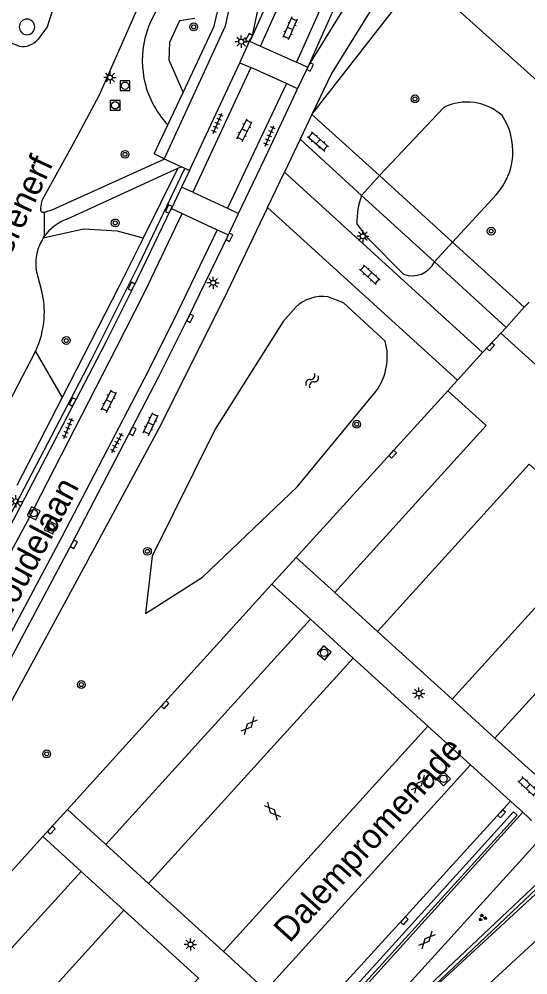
# Model space of a CAD drawing. Extents: x 124000 to 128010, y 398999 to 403000.
# Drawn here: x 127002.2 to 127054.1, y 399383.3 to 399480.8 of the extents above; entities that cross this region are included whole.
import ezdxf

# ---------------------------------------------------------------- set-up
doc = ezdxf.new("R2010")
doc.units = 0
for name, color, linetype in [('gg-afsc-hekwerk', 7, 'Continuous'), ('gg-afsc-muur', 7, 'Continuous'), ('gg-anno-openbare ruimte label', 7, 'Continuous'), ('gg-bbg-onder overbouw', 7, 'Continuous'), ('gg-bbg-pand overbouw', 7, 'Continuous'), ('gg-knt-verharding', 7, 'Continuous'), ('gg-knt-verharding nz', 7, 'Continuous'), ('gg-kntw-greppel-droge sloot', 7, 'Continuous'), ('gg-kwrk-kunstwerk niveau 01', 7, 'Continuous'), ('gt-grn-groengrens', 7, 'Continuous'), ('gt-grn-vlakafsluiter', 7, 'Continuous'), ('gt-grn-weggrens', 7, 'Continuous'), ('gt-symb-boom', 7, 'Continuous'), ('gt-symb-gesloten verharding', 7, 'Continuous'), ('gt-symb-groenvak', 7, 'Continuous'), ('gt-symb-klinker verharding', 7, 'Continuous'), ('gt-symb-kolk', 7, 'Continuous'), ('gt-symb-lichtmast', 7, 'Continuous'), ('gt-symb-rioolschacht', 7, 'Continuous'), ('gt-symb-tegel verharding', 7, 'Continuous'), ('gt-symb-watersymbool', 7, 'Continuous')]:
    doc.layers.add(name, color=color, linetype=linetype)

# ---------------------------------------------------------------- blocks, each defined once
blk = doc.blocks.new('gt0-KL1')
at = {"layer": 'gt-symb-klinker verharding'}
for p, q in [((-1.15, 0.3), (1.15, 0.3)), ((-1, -0.3), (-1, 0.3)), ((-0.5, 0.3), (-0.5, 0.45)), ((0, -0.3), (0, 0.3)), ((0.5, 0.3), (0.5, 0.45)), ((1, -0.3), (1, 0.3)), ((-1.15, -0.3), (1.15, -0.3)), ((-0.5, -0.45), (-0.5, -0.3)), ((0.5, -0.45), (0.5, -0.3))]:
    blk.add_line(p, q, dxfattribs=at)
blk = doc.blocks.new('gt0-KOLK')
at = {"layer": 'gt-symb-kolk'}
blk.add_lwpolyline([(0, 0), (0.375, 0), (0.375, 0.4), (-0.375, 0.4), (-0.375, 0), (0, 0)], dxfattribs=at)
blk = doc.blocks.new('gt0-LMAST')
at = {"layer": 'gt-symb-lichtmast'}
for p, q in [((-0.182, 0.173), (-0.447, 0.438)), ((-0.005, 0.246), (-0.005, 0.621)), ((0.172, 0.173), (0.437, 0.438)), ((-0.255, -0.004), (-0.63, -0.004)), ((-0.182, -0.181), (-0.447, -0.446)), ((-0.005, -0.254), (-0.005, -0.629)), ((0.437, -0.446), (0.172, -0.181)), ((0.245, -0.004), (0.62, -0.004))]:
    blk.add_line(p, q, dxfattribs=at)
blk.add_circle((-0.005, -0.004), 0.25, dxfattribs=at)
blk = doc.blocks.new('gt0-BOOM')
at = {"layer": 'gt-symb-boom'}
for radius in [0.4, 0.2]:
    blk.add_circle((0, 0), radius, dxfattribs=at)
blk = doc.blocks.new('gt0-TEG1')
at = {"layer": 'gt-symb-tegel verharding'}
for p, q in [((-1.125, 0), (1.125, 0)), ((-0.9, -0.25), (-0.9, 0.25)), ((-0.45, -0.25), (-0.45, 0.25)), ((0, -0.25), (0, 0.25)), ((0.45, -0.25), (0.45, 0.25)), ((0.9, -0.25), (0.9, 0.25))]:
    blk.add_line(p, q, dxfattribs=at)
blk = doc.blocks.new('gt0-RS')
at = {"layer": 'gt-symb-rioolschacht'}
blk.add_lwpolyline([(-0.5, -0.5), (0.5, -0.5), (0.5, 0.5), (-0.5, 0.5)], close=True, dxfattribs=at)
blk.add_circle((0, 0), 0.375, dxfattribs=at)
blk = doc.blocks.new('gt0-WA')
at = {"layer": 'gt-symb-watersymbool'}
for centre, start, end in [((-0.323, 0.022), 28.07249, 151.92751), ((0.427, 0.422), 208.07248, 331.92751), ((-0.323, -0.428), 28.07249, 151.92751), ((0.427, -0.028), 208.07248, 331.92751)]:
    blk.add_arc(centre, 0.425, start, end, dxfattribs=at)
blk = doc.blocks.new('gt0-GESVH1')
at = {"layer": 'gt-symb-gesloten verharding'}
for p, q in [((-0.992, -0.261), (0.008, 0.239)), ((0.008, -0.261), (-0.992, 0.239)), ((0.008, 0.239), (1.008, -0.261)), ((1.008, 0.239), (0.008, -0.261))]:
    blk.add_line(p, q, dxfattribs=at)
blk = doc.blocks.new('gt0-GRVAK')
at = {"layer": 'gt-symb-groenvak'}
for p, q in [((-0.11, 0.189), (-0.228, 0.24)), ((-0.182, 0.153), (0.088, 0.153)), ((-0.091, 0.211), (-0.156, 0.322)), ((-0.047, 0.214), (-0.047, 0.393)), ((-0.004, 0.211), (0.061, 0.322)), ((0.015, 0.189), (0.133, 0.24)), ((0.262, -0.052), (0.197, 0.059)), ((0.305, -0.049), (0.305, 0.13)), ((0.349, -0.052), (0.414, 0.059)), ((-0.245, -0.228), (-0.363, -0.177)), ((-0.318, -0.264), (-0.047, -0.264)), ((-0.226, -0.206), (-0.291, -0.095)), ((-0.183, -0.203), (-0.183, -0.024)), ((-0.139, -0.206), (-0.074, -0.095)), ((-0.12, -0.228), (-0.002, -0.177)), ((0.243, -0.074), (0.125, -0.023)), ((0.17, -0.11), (0.441, -0.11)), ((0.368, -0.074), (0.486, -0.023))]:
    blk.add_line(p, q, dxfattribs=at)

msp = doc.modelspace()

# ---------------------------------------------------------------- linework, layer by layer
at = {"layer": 'gg-afsc-hekwerk'}
for p, q in [((127032.045, 399471.05), (127043.073, 399485.226)), ((127043.073, 399485.226), (127065.856, 399464.783)), ((127030.864, 399468.531), (127029.265, 399465.188))]:
    msp.add_line(p, q, dxfattribs=at)
msp.add_lwpolyline([(127027.538, 399461.577), (127023.423, 399452.974), (127016.654, 399439.407), (127008.966, 399425.156), (127001.524, 399411.42), (126997.524, 399403.829), (126993.524, 399396.238), (126990.569, 399389.904), (126992.462, 399383.957)], dxfattribs=at)
at = {"layer": 'gg-afsc-muur'}
for p, q in [((127045.92, 399442.88), (127046.903, 399443.96)), ((127030.457, 399425.857), (127045.92, 399442.88)), ((127027.988, 399423.136), (127030.457, 399425.857)), ((127007.121, 399400.146), (127027.988, 399423.136)), ((127004.612, 399397.38), (127007.121, 399400.146)), ((126993.118, 399384.682), (127004.612, 399397.38)), ((127035.911, 399374.004), (127058.401, 399395.336)), ((127058.154, 399395.565), (127039.788, 399378.218))]:
    msp.add_line(p, q, dxfattribs=at)
for points in [[(127049.475, 399446.787), (127050.127, 399447.504), (127051.325, 399448.761)], [(127039.788, 399378.218), (127038.948, 399379.065), (127055.839, 399397.714)]]:
    msp.add_lwpolyline(points, dxfattribs=at)
at = {"layer": 'gg-bbg-onder overbouw'}
msp.add_lwpolyline([(127016.034, 399355.157), (127018.171, 399352.832), (127080.835, 399410.712), (127089.848, 399402.52)], dxfattribs=at)
at = {"layer": 'gg-bbg-pand overbouw'}
msp.add_lwpolyline([(127035.911, 399374.004), (127079.553, 399414.299), (127091.165, 399403.743), (127089.848, 399402.52)], dxfattribs=at)
at = {"layer": 'gg-knt-verharding'}
for p, q in [((127047.975, 399528.463), (127025.917, 399478.97)), ((127051.471, 399523.446), (127030.504, 399476.411)), ((127026.825, 399478.042), (127046.783, 399522.723)), ((127028.425, 399490.739), (127025.917, 399478.97)), ((127002.198, 399478.031), (126999.039, 399479.203)), ((127025.917, 399478.97), (127025.689, 399478.554)), ((127024.695, 399476.347), (127025.689, 399478.554)), ((127025.689, 399478.554), (127026.825, 399478.042)), ((127026.825, 399478.042), (127030.504, 399476.411)), ((127019.564, 399465.338), (127024.695, 399476.347)), ((127025.834, 399475.856), (127019.914, 399463.145)), ((127024.695, 399476.347), (127025.834, 399475.856)), ((127031.633, 399475.866), (127030.504, 399476.411)), ((127030.579, 399473.695), (127031.633, 399475.866)), ((127031.801, 399476.231), (127031.633, 399475.866)), ((127029.463, 399474.212), (127023.449, 399461.493)), ((127030.579, 399473.695), (127029.463, 399474.212)), ((127032.045, 399471.05), (127038.96, 399464.828)), ((127037.114, 399462.809), (127030.864, 399468.531)), ((127017.01, 399466.518), (127016.981, 399466.531)), ((127018.728, 399465.724), (127017.01, 399466.518)), ((127007.072, 399460.384), (127018.397, 399465.572)), ((127018.397, 399465.572), (127018.728, 399465.724)), ((127019.093, 399465.555), (127018.728, 399465.724)), ((127019.564, 399465.338), (127018.767, 399463.651)), ((127019.564, 399465.338), (127019.093, 399465.555)), ((127029.265, 399465.188), (127049.475, 399446.787)), ((127018.767, 399463.651), (127017.744, 399461.485)), ((127019.914, 399463.145), (127018.767, 399463.651)), ((127017.744, 399461.485), (127018.832, 399460.976)), ((127023.449, 399461.493), (127024.579, 399460.961)), ((127027.538, 399461.577), (127046.903, 399443.96)), ((127018.832, 399460.976), (127022.405, 399459.286)), ((127023.538, 399458.776), (127024.579, 399460.961)), ((127022.405, 399459.286), (127023.538, 399458.776)), ((127004.645, 399458.43), (127004.766, 399458.611)), ((127046.404, 399458.053), (127053.706, 399451.389)), ((127004.513, 399453.041), (127003.927, 399455.257)), ((127044.564, 399456.028), (127051.859, 399449.336)), ((127053.706, 399451.389), (127054.222, 399451.916)), ((127051.859, 399449.336), (127051.325, 399448.761)), ((127071.507, 399430.375), (127051.325, 399448.761)), ((127000.726, 399440.855), (127003.864, 399446.898)), ((127030.457, 399425.857), (127034.384, 399422.287)), ((127027.988, 399423.136), (127031.909, 399419.569)), ((127034.384, 399422.287), (127038.746, 399418.321)), ((127031.909, 399419.569), (127036.265, 399415.606)), ((127038.746, 399418.321), (127046.365, 399411.395)), ((127036.265, 399415.606), (127043.889, 399408.67)), ((127046.365, 399411.395), (127050.727, 399407.429)), ((127043.889, 399408.67), (127048.238, 399404.714)), ((127050.727, 399407.429), (127054.784, 399403.741)), ((127048.238, 399404.714), (127052.309, 399401.011)), ((127011.031, 399396.59), (127007.121, 399400.146)), ((127032.739, 399376.865), (127053.571, 399399.869)), ((127008.519, 399393.835), (127004.612, 399397.38)), ((127015.401, 399392.616), (127011.031, 399396.59)), ((127012.876, 399389.88), (127008.519, 399393.835)), ((127023.029, 399385.679), (127015.401, 399392.616)), ((127020.51, 399382.951), (127012.876, 399389.88)), ((127027.368, 399381.734), (127023.029, 399385.679))]:
    msp.add_line(p, q, dxfattribs=at)
for points in [[(127031.801, 399476.231), (127047.112, 399510.667), (127052.183, 399521.976), (127053.953, 399525.983)], [(127041.847, 399492.733), (127041.465, 399491.877), (127031.801, 399476.231)], [(127025.769, 399491.924), (127023.217, 399480.063), (127016.981, 399466.531)], [(127044.216, 399491.676), (127034.057, 399475.26), (127032.045, 399471.05)], [(127006.058, 399483.13), (127005.046, 399479.999), (127004.125, 399478.747)], [(127004.413, 399461.511), (127004.553, 399462.307), (127007.744, 399468.117), (127010.408, 399473.061), (127014.185, 399481.628)], [(127024.579, 399460.961), (127027.59, 399467.279), (127030.219, 399472.876), (127030.579, 399473.695)], [(127017.01, 399466.518), (127005.593, 399461.338), (127004.753, 399461.059)], [(127017.744, 399461.485), (127017.64, 399461.34), (127013.84, 399453.425), (127011.002, 399447.758), (127001.905, 399430.262), (126995.902, 399418.98), (126989.632, 399407.363), (126983.686, 399395.829), (126983.475, 399395.395)], [(127004.753, 399461.059), (127004.613, 399461.063), (127004.489, 399461.127)], [(126984.592, 399394.855), (126990.719, 399406.746), (127003.047, 399429.569), (127012.105, 399447.214), (127015.009, 399452.979), (127018.832, 399460.976)], [(127022.405, 399459.286), (127018.367, 399450.901), (127015.355, 399444.886), (127006.504, 399427.895), (127000.465, 399416.522), (126994.282, 399405.067), (126988.039, 399393.166)], [(126989.261, 399392.564), (126992.661, 399399.315), (126995.356, 399404.469), (127001.585, 399416.016), (127007.612, 399427.315), (127016.455, 399444.316), (127019.463, 399450.369), (127023.538, 399458.776)], [(127052.309, 399401.011), (127041.345, 399388.931), (127032.009, 399378.708)], [(127053.571, 399399.869), (127054.181, 399399.311), (127054.471, 399398.983)]]:
    msp.add_lwpolyline(points, dxfattribs=at)
for centre, radius, start, end in [((127002.553, 399480.025), 2.026, 290.63461, 320.89427), ((127002.554, 399480.028), 2.029, 259.89611, 290.57973), ((127004.693, 399461.367), 0.315, 152.74773, 229.64249), ((127008.763, 399455.798), 4.887, 110.24305, 144.86771), ((127008.678, 399455.851), 4.787, 147.40318, 167.19638), ((127008.722, 399455.846), 4.831, 167.25282, 187.00511), ((126995.545, 399450.873), 9.226, 356.01007, 13.59146), ((126995.564, 399450.886), 9.208, 334.33709, 355.92208)]:
    msp.add_arc(centre, radius, start, end, dxfattribs=at)
at = {"layer": 'gg-knt-verharding nz'}
for p, q in [((127027.538, 399461.577), (127029.265, 399465.188)), ((127046.903, 399443.96), (127049.475, 399446.787)), ((127049.835, 399439.319), (127045.92, 399442.88)), ((127034.384, 399422.287), (127049.835, 399439.319)), ((127050.727, 399407.429), (127071.507, 399430.375)), ((127011.031, 399396.59), (127031.909, 399419.569)), ((127015.401, 399392.616), (127036.265, 399415.606)), ((127023.029, 399385.679), (127043.889, 399408.67)), ((127027.368, 399381.734), (127048.238, 399404.714))]:
    msp.add_line(p, q, dxfattribs=at)
for points in [[(127046.365, 399411.395), (127061.857, 399428.476), (127054.21, 399435.4), (127038.746, 399418.321)], [(127032.847, 399377.356), (127032.486, 399377.685), (127052.63, 399399.902), (127052.998, 399399.567), (127032.847, 399377.356)], [(126992.462, 399383.957), (126996.341, 399380.445), (127008.519, 399393.835)], [(127012.876, 399389.88), (127002.395, 399378.326), (127010.006, 399371.4), (127020.51, 399382.951)]]:
    msp.add_lwpolyline(points, dxfattribs=at)
at = {"layer": 'gg-kntw-greppel-droge sloot'}
for p, q in [((127038.96, 399464.828), (127045.483, 399471.758)), ((127050.872, 399462.91), (127046.404, 399458.053)), ((127030.425, 399451.42), (127029.132, 399449.942))]:
    msp.add_line(p, q, dxfattribs=at)
for points in [[(127041.402, 399454.762), (127037.767, 399458.457), (127036.647, 399459.927)], [(127039.534, 399447.936), (127035.296, 399451.845), (127033.671, 399452.461)], [(127029.132, 399449.942), (127022.193, 399438.967), (127015.782, 399425.996), (127015.098, 399420.14), (127020.909, 399423.85), (127030.567, 399433.09), (127038.578, 399442.803)]]:
    msp.add_lwpolyline(points, dxfattribs=at)
for centre, radius, start, end in [((127047.887, 399467.03), 5.304, 47.58981, 116.94741), ((127045.984, 399467.31), 6.576, 318.00621, 33.56722), ((127044.843, 399460.078), 8.197, 160.53749, 181.05407), ((127042.284, 399457.141), 2.537, 249.66139, 333.97891), ((127033.145, 399448.519), 3.977, 82.4028, 133.15954), ((127033.776, 399446.353), 5.972, 323.52634, 15.37322)]:
    msp.add_arc(centre, radius, start, end, dxfattribs=at)
at = {"layer": 'gg-kwrk-kunstwerk niveau 01'}
for p, q in [((127038.96, 399464.828), (127037.114, 399462.809)), ((127038.96, 399464.828), (127046.404, 399458.053)), ((127037.114, 399462.809), (127044.564, 399456.028)), ((127044.564, 399456.028), (127046.404, 399458.053))]:
    msp.add_line(p, q, dxfattribs=at)
at = {"layer": 'gt-grn-groengrens'}
for p, q in [((127017.359, 399469.999), (127018.916, 399473.315)), ((127018.397, 399465.572), (127014.844, 399458.447)), ((127003.864, 399446.898), (127006.591, 399442.183)), ((127006.591, 399442.183), (127001.972, 399433.205))]:
    msp.add_line(p, q, dxfattribs=at)
for points in [[(127018.916, 399473.315), (127022.097, 399480.091), (127025.005, 399492.83), (127025.997, 399495.139), (127021.96, 399495.909)], [(127020.134, 399480.846), (127018.544, 399480.614), (127017.541, 399478.397), (127017.454, 399476.648), (127017.556, 399476.401), (127018.916, 399473.315)], [(127016.981, 399466.531), (127015.978, 399467.057), (127017.359, 399469.999)], [(126974.414, 399379.559), (126974.009, 399378.759), (126974.657, 399378.411), (126979.446, 399388.334), (126984.255, 399398.06), (126989.914, 399409.012), (126996.613, 399421.299), (127009.581, 399446.052), (127014.392, 399455.714), (127019.093, 399465.555)], [(127014.844, 399458.447), (127012.238, 399459.145), (127008.774, 399459.369), (127004.645, 399458.43)], [(127014.844, 399458.447), (127012.397, 399453.539), (127006.591, 399442.183)]]:
    msp.add_lwpolyline(points, dxfattribs=at)
for centre, radius, start, end in [((127024.455, 399476.534), 9.702, 130.76688, 162.86028), ((127003, 399479.999), 0.791, 0.07243, 180.07243), ((127003, 399479.999), 0.791, 180.07243, 0.07243), ((127024.36, 399476.568), 9.601, 162.88754, 190.70322), ((127024.352, 399476.565), 9.592, 190.69527, 223.19844)]:
    msp.add_arc(centre, radius, start, end, dxfattribs=at)
at = {"layer": 'gt-grn-vlakafsluiter'}
msp.add_line((127004.753, 399461.059), (127004.766, 399458.611), dxfattribs=at)
at = {"layer": 'gt-grn-weggrens'}
for p, q in [((127029.463, 399474.212), (127025.834, 399475.856)), ((127032.045, 399471.05), (127030.864, 399468.531)), ((127019.914, 399463.145), (127023.449, 399461.493)), ((127051.859, 399449.336), (127053.706, 399451.389)), ((127052.309, 399401.011), (127053.571, 399399.869))]:
    msp.add_line(p, q, dxfattribs=at)

# ---------------------------------------------------------------- block references
at = {"layer": 'gt-symb-boom'}
for p in [(127020, 399480), (127042.573, 399472.658), (127013, 399467), (127012, 399460), (127050.343, 399459.163), (127007, 399448), (127036.623, 399439.462), (127015.282, 399426.493), (127008.548, 399412.899), (127005.011, 399405.824)]:
    msp.add_blockref('gt0-BOOM', p, dxfattribs=at)
at = {"layer": 'gt-symb-gesloten verharding'}
for p, rotation in [((127025.68, 399408.72), -132.20433768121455), ((127043.042, 399402.719), -132.24284336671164), ((127028.031, 399400.005), -48.40451829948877), ((127043.778, 399386.836), 47.75715663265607)]:
    msp.add_blockref('gt0-GESVH1', p, dxfattribs=dict(at, rotation=rotation))
at = {"layer": 'gt-symb-groenvak'}
msp.add_blockref('gt0-GRVAK', (127049.452, 399389.115), dxfattribs=at)
at = {"layer": 'gt-symb-klinker verharding'}
for p, rotation in [((127029.826, 399479.85), -113.64250165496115), ((127025.197, 399469.46), 63.4605615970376), ((127032.691, 399468.297), -40.98653320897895), ((127037.961, 399454.726), 137.47195593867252), ((127011.363, 399441.822), 63.43494882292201), ((127015.616, 399439.488), 64.92082100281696), ((127054.11, 399402.515), -43.62257341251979)]:
    msp.add_blockref('gt0-KL1', p, dxfattribs=dict(at, rotation=rotation))
at = {"layer": 'gt-symb-kolk'}
for p, rotation in [((127025.816, 399478.789), 60.79515966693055), ((127031.694, 399475.995), -115.15537243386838), ((127017.64, 399461.34), 64.3321248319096), ((127023.464, 399458.633), -115.84761021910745), ((127013.84, 399453.425), 63.38370037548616), ((127019.463, 399450.369), -116.4113748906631), ((127050.127, 399447.504), -132.28524834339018), ((127007.831, 399441.648), 62.486938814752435), ((127013.605, 399438.832), -117.51306118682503), ((127040.147, 399436.533), -132.20433768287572), ((127007.612, 399427.315), -118.10282356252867), ((127016.936, 399410.96), -132.24284336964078), ((127051.256, 399399.855), -132.3238165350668), ((127005.335, 399398.178), -132.1618812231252), ((127041.345, 399388.931), -132.2043376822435)]:
    msp.add_blockref('gt0-KOLK', p, dxfattribs=dict(at, rotation=rotation))
at = {"layer": 'gt-symb-lichtmast'}
for p in [(127024.851, 399478.493), (127011.476, 399474.833), (127037.257, 399458.642), (127021.99, 399453.891), (127001.875, 399431.586), (127042.963, 399411.989), (127019.675, 399386.38)]:
    msp.add_blockref('gt0-LMAST', p, dxfattribs=at)
at = {"layer": 'gt-symb-rioolschacht'}
for p in [(127013, 399474), (127012, 399472)]:
    msp.add_blockref('gt0-RS', p, dxfattribs=at)
for p, rotation in [((127003.676, 399430.378), 154.0758144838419), ((127005.397, 399428.942), 155.86887479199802), ((127033.309, 399416.141), -129.64417495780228), ((127045.476, 399403.282), -135.16208098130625)]:
    msp.add_blockref('gt0-RS', p, dxfattribs=dict(at, rotation=rotation))
at = {"layer": 'gt-symb-tegel verharding'}
for p, rotation in [((127022.437, 399470.149), 67.28312828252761), ((127027.733, 399468.872), 67.30524440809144), ((127007.184, 399439.04), 67.30524440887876), ((127012.188, 399437.567), 61.89717643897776)]:
    msp.add_blockref('gt0-TEG1', p, dxfattribs=dict(at, rotation=rotation))
at = {"layer": 'gt-symb-watersymbool', "rotation": 55.59476571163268}
msp.add_blockref('gt0-WA', (127032.051, 399443.864), dxfattribs=at)

# ---------------------------------------------------------------- texts
at = {"layer": 'gg-anno-openbare ruimte label'}
for s, rotation, p in [('Somerenerf', 65, (126998.351, 399450.272)), ('Spaarnwoudelaan', 62, (126995.726, 399409.327)), ('Dalempromenade', 47.8, (127029.783, 399386.454))]:
    msp.add_text(s, height=2.5, rotation=rotation, dxfattribs=at).set_placement(p)

doc.saveas('drawing.dxf')
